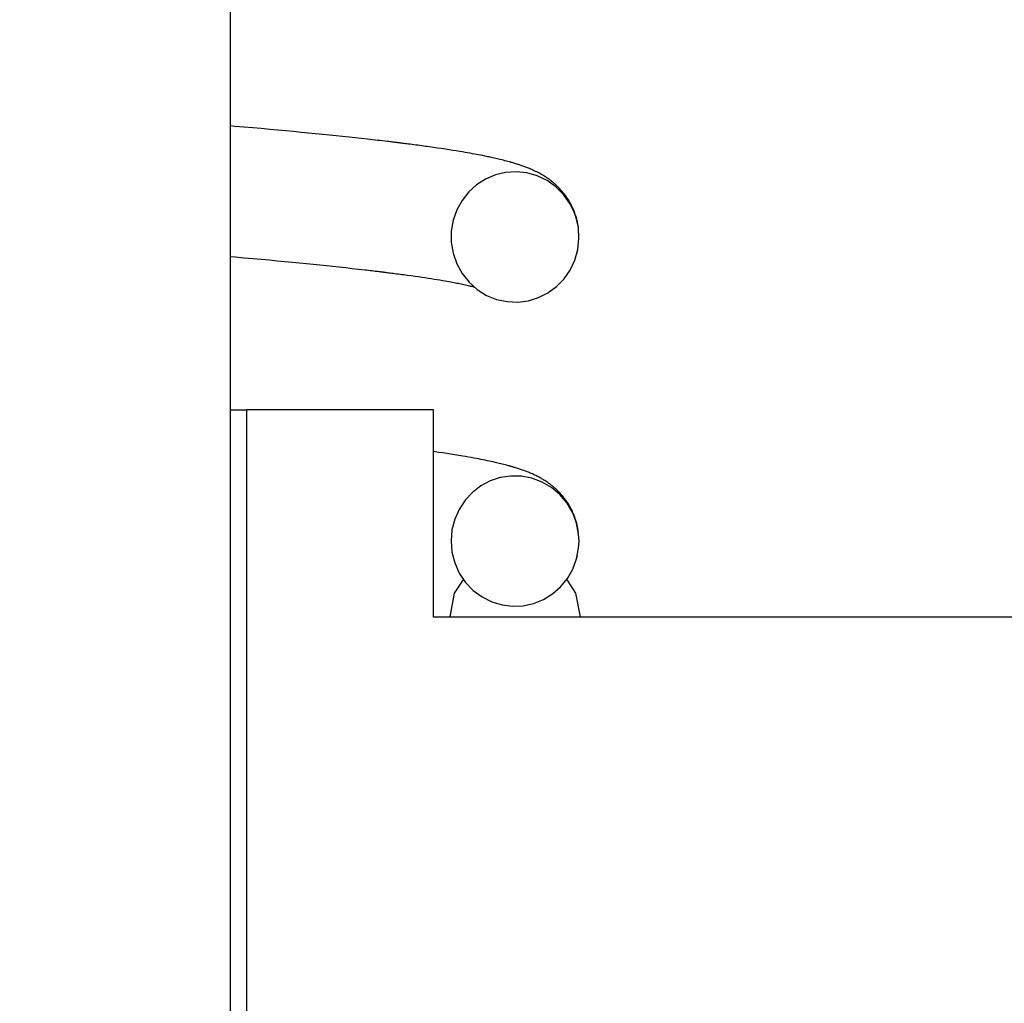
# Model space of a CAD drawing. Extents: x -169 to 2224, y 0 to 2796.
# Tile 272 of 530: x 1603.07 to 1603.675, y 971.956 to 972.56. Entities that reach past the tile are written whole.
import ezdxf

# ---------------------------------------------------------------- set-up
doc = ezdxf.new("R2010")
doc.units = 0
doc.header["$MEASUREMENT"] = 0
doc.header["$PDSIZE"] = 1
doc.layers.get('DEFPOINTS').update_dxf_attribs({"linetype": 'CONTINUOUS'})
doc.layers.add('DIM', color=3, linetype='CONTINUOUS')
doc.layers.add('SPILL-BUCKET', color=1, linetype='CONTINUOUS')
doc.styles.add('SIMPLEX', font='simplex')
doc.dimstyles.new('DIM64', dxfattribs={"dimscale": 64, "dimtxt": 0.09375, "dimasz": 0.09375, "dimexe": 0.0625, "dimexo": 0.0625, "dimgap": 0.046875, "dimtad": 1, "dimdec": 4, "dimzin": 3, "dimdsep": 46, "dimlunit": 4, "dimtxsty": 'SIMPLEX', "dimcen": 0, "dimclrd": 256, "dimclre": 256, "dimclrt": 256, "dimadec": 0, "dimazin": 0, "dimtfac": 1, "dimtdec": 4, "dimtmove": 0, "dimatfit": 3, "dimfxl": 1, "dimfrac": 2, "dimtolj": 1, "dimtzin": 0, "dimarcsym": 0})

# ---------------------------------------------------------------- blocks, each defined once
blk = doc.blocks.new('*D48')
at = {"layer": 'DEFPOINTS', "color": 0, "transparency": 16777216}
for p in [(2031.77254, 978.29596), (1368.54722, 978.01471), (2031.77254, 700.52328)]:
    blk.add_point(p, dxfattribs=at)
at = {"layer": 'DIM', "lineweight": -2, "transparency": 16777216}
for p, q in [((2031.77254, 974.29596), (2031.77254, 696.52328)), ((1368.54722, 974.01471), (1368.54722, 696.52328)), ((1374.54722, 700.52328), (2025.77254, 700.52328))]:
    blk.add_line(p, q, dxfattribs=at)
at = {"layer": 'DIM', "transparency": 16777216}
for points in [[(1374.54722, 701.52328), (1374.54722, 699.52328), (1368.54722, 700.52328)], [(2025.77254, 701.52328), (2025.77254, 699.52328), (2031.77254, 700.52328)]]:
    blk.add_solid(points, dxfattribs=at)
at = {"layer": 'DIM', "transparency": 16777216, "insert": (1700.15988, 708.09471), "char_height": 6, "attachment_point": 5, "style": 'SIMPLEX'}
blk.add_mtext('\\A1;55\'-3 1/4" (F.V. TANK SLAB)', dxfattribs=at)

msp = doc.modelspace()

# ---------------------------------------------------------------- linework, layer by layer
at = {"layer": 'SPILL-BUCKET', "color": 7, "linetype": 'Continuous'}
for p, q in [((1603.19948, 971.7722), (1603.19948, 973.28267)), ((1603.20224, 972.49473), (1603.1995, 972.49497)), ((1603.20775, 972.49425), (1603.20224, 972.49473)), ((1603.21319, 972.49378), (1603.20775, 972.49425)), ((1603.2184, 972.49331), (1603.21319, 972.49378)), ((1603.22356, 972.49285), (1603.2184, 972.49331)), ((1603.22858, 972.49239), (1603.22356, 972.49285)), ((1603.23354, 972.49193), (1603.22858, 972.49239)), ((1603.23828, 972.49148), (1603.23354, 972.49193)), ((1603.24295, 972.49104), (1603.23828, 972.49148)), ((1603.24742, 972.49061), (1603.24295, 972.49104)), ((1603.25182, 972.49018), (1603.24742, 972.49061)), ((1603.2561, 972.48975), (1603.25182, 972.49018)), ((1603.26031, 972.48933), (1603.2561, 972.48975)), ((1603.2644, 972.48891), (1603.26031, 972.48933)), ((1603.26843, 972.48849), (1603.2644, 972.48891)), ((1603.27235, 972.48807), (1603.26843, 972.48849)), ((1603.27621, 972.48766), (1603.27235, 972.48807)), ((1603.27995, 972.48725), (1603.27621, 972.48766)), ((1603.28364, 972.48684), (1603.27995, 972.48725)), ((1603.28525, 972.48666), (1603.28364, 972.48684)), ((1603.28685, 972.48648), (1603.28525, 972.48666)), ((1603.28843, 972.4863), (1603.28685, 972.48648)), ((1603.28999, 972.48612), (1603.28843, 972.4863)), ((1603.29154, 972.48594), (1603.28999, 972.48612)), ((1603.29307, 972.48577), (1603.29154, 972.48594)), ((1603.29455, 972.48559), (1603.29307, 972.48577)), ((1603.29601, 972.48542), (1603.29455, 972.48559)), ((1603.29683, 972.48532), (1603.29601, 972.48542)), ((1603.29765, 972.48522), (1603.29683, 972.48532)), ((1603.29837, 972.48514), (1603.29765, 972.48522)), ((1603.2991, 972.48505), (1603.29837, 972.48514)), ((1603.29973, 972.48497), (1603.2991, 972.48505)), ((1603.30036, 972.48489), (1603.29973, 972.48497)), ((1603.30091, 972.48483), (1603.30036, 972.48489)), ((1603.30145, 972.48476), (1603.30091, 972.48483)), ((1603.30191, 972.48471), (1603.30145, 972.48476)), ((1603.30236, 972.48465), (1603.30191, 972.48471)), ((1603.30273, 972.4846), (1603.30236, 972.48465)), ((1603.3031, 972.48456), (1603.30273, 972.4846)), ((1603.30345, 972.48452), (1603.3031, 972.48456)), ((1603.30379, 972.48447), (1603.30345, 972.48452)), ((1603.3043, 972.48441), (1603.30379, 972.48447)), ((1603.30481, 972.48435), (1603.3043, 972.48441)), ((1603.3055, 972.48426), (1603.30481, 972.48435)), ((1603.30618, 972.48417), (1603.3055, 972.48426)), ((1603.30704, 972.48407), (1603.30618, 972.48417)), ((1603.30789, 972.48396), (1603.30704, 972.48407)), ((1603.30891, 972.48383), (1603.30789, 972.48396)), ((1603.30993, 972.4837), (1603.30891, 972.48383)), ((1603.31111, 972.48354), (1603.30993, 972.4837)), ((1603.31228, 972.48339), (1603.31111, 972.48354)), ((1603.3135, 972.48323), (1603.31228, 972.48339)), ((1603.31472, 972.48307), (1603.3135, 972.48323)), ((1603.3159, 972.48291), (1603.31472, 972.48307)), ((1603.31707, 972.48275), (1603.3159, 972.48291)), ((1603.31822, 972.4826), (1603.31707, 972.48275)), ((1603.31935, 972.48244), (1603.31822, 972.4826)), ((1603.32046, 972.48229), (1603.31935, 972.48244)), ((1603.32155, 972.48214), (1603.32046, 972.48229)), ((1603.32422, 972.48176), (1603.32155, 972.48214)), ((1603.32683, 972.48139), (1603.32422, 972.48176)), ((1603.32926, 972.48103), (1603.32683, 972.48139)), ((1603.33164, 972.48067), (1603.32926, 972.48103)), ((1603.33391, 972.48032), (1603.33164, 972.48067)), ((1603.33614, 972.47997), (1603.33391, 972.48032)), ((1603.33832, 972.47962), (1603.33614, 972.47997)), ((1603.34045, 972.47927), (1603.33832, 972.47962)), ((1603.34208, 972.479), (1603.34045, 972.47927)), ((1603.3437, 972.47872), (1603.34208, 972.479)), ((1603.34526, 972.47845), (1603.3437, 972.47872)), ((1603.34679, 972.47818), (1603.34526, 972.47845)), ((1603.34819, 972.47793), (1603.34679, 972.47818)), ((1603.34956, 972.47768), (1603.34819, 972.47793)), ((1603.3508, 972.47744), (1603.34956, 972.47768)), ((1603.35202, 972.47721), (1603.3508, 972.47744)), ((1603.3533, 972.47697), (1603.35202, 972.47721)), ((1603.35456, 972.47672), (1603.3533, 972.47697)), ((1603.35581, 972.47646), (1603.35456, 972.47672)), ((1603.35705, 972.47621), (1603.35581, 972.47646)), ((1603.35774, 972.47606), (1603.35705, 972.47621)), ((1603.35842, 972.47592), (1603.35774, 972.47606)), ((1603.35919, 972.47576), (1603.35842, 972.47592)), ((1603.35996, 972.47559), (1603.35919, 972.47576)), ((1603.3608, 972.47541), (1603.35996, 972.47559)), ((1603.36163, 972.47522), (1603.3608, 972.47541)), ((1603.36253, 972.47502), (1603.36163, 972.47522)), ((1603.36342, 972.47481), (1603.36253, 972.47502)), ((1603.36428, 972.47461), (1603.36342, 972.47481)), ((1603.36514, 972.47441), (1603.36428, 972.47461)), ((1603.36621, 972.47415), (1603.36514, 972.47441)), ((1603.36726, 972.47388), (1603.36621, 972.47415)), ((1603.36825, 972.47363), (1603.36726, 972.47388)), ((1603.36922, 972.47338), (1603.36825, 972.47363)), ((1603.37008, 972.47315), (1603.36922, 972.47338)), ((1603.37093, 972.47292), (1603.37008, 972.47315)), ((1603.37134, 972.4728), (1603.37093, 972.47292)), ((1603.37176, 972.47268), (1603.37134, 972.4728)), ((1603.37222, 972.47255), (1603.37176, 972.47268)), ((1603.37268, 972.47242), (1603.37222, 972.47255)), ((1603.37322, 972.47226), (1603.37268, 972.47242)), ((1603.37376, 972.4721), (1603.37322, 972.47226)), ((1603.37436, 972.47192), (1603.37376, 972.4721)), ((1603.37496, 972.47173), (1603.37436, 972.47192)), ((1603.37554, 972.47155), (1603.37496, 972.47173)), ((1603.36866, 972.46638), (1603.36231, 972.46487)), ((1603.37517, 972.46681), (1603.36866, 972.46638)), ((1603.38173, 972.46611), (1603.37517, 972.46681)), ((1603.37612, 972.47137), (1603.37554, 972.47155)), ((1603.37664, 972.4712), (1603.37612, 972.47137)), ((1603.37715, 972.47103), (1603.37664, 972.4712)), ((1603.37762, 972.47087), (1603.37715, 972.47103)), ((1603.37809, 972.47072), (1603.37762, 972.47087)), ((1603.37866, 972.47052), (1603.37809, 972.47072)), ((1603.37924, 972.47031), (1603.37866, 972.47052)), ((1603.3798, 972.47011), (1603.37924, 972.47031)), ((1603.38036, 972.46991), (1603.3798, 972.47011)), ((1603.38094, 972.46969), (1603.38036, 972.46991)), ((1603.38152, 972.46947), (1603.38094, 972.46969)), ((1603.3821, 972.46924), (1603.38152, 972.46947)), ((1603.38809, 972.46432), (1603.38173, 972.46611)), ((1603.38269, 972.46901), (1603.3821, 972.46924)), ((1603.38331, 972.46875), (1603.38269, 972.46901)), ((1603.38394, 972.46849), (1603.38331, 972.46875)), ((1603.38468, 972.46817), (1603.38394, 972.46849)), ((1603.38543, 972.46783), (1603.38468, 972.46817)), ((1603.38624, 972.46746), (1603.38543, 972.46783)), ((1603.38705, 972.46707), (1603.38624, 972.46746)), ((1603.38784, 972.46668), (1603.38705, 972.46707)), ((1603.38863, 972.46628), (1603.38784, 972.46668)), ((1603.38937, 972.46588), (1603.38863, 972.46628)), ((1603.39012, 972.46547), (1603.38937, 972.46588)), ((1603.35631, 972.46231), (1603.35082, 972.45881)), ((1603.36231, 972.46487), (1603.35631, 972.46231)), ((1603.39412, 972.46143), (1603.38809, 972.46432)), ((1603.39078, 972.4651), (1603.39012, 972.46547)), ((1603.39145, 972.4647), (1603.39078, 972.4651)), ((1603.39205, 972.46434), (1603.39145, 972.4647)), ((1603.39266, 972.46396), (1603.39205, 972.46434)), ((1603.39306, 972.46371), (1603.39266, 972.46396)), ((1603.39347, 972.46344), (1603.39306, 972.46371)), ((1603.39396, 972.46311), (1603.39347, 972.46344)), ((1603.39445, 972.46278), (1603.39396, 972.46311)), ((1603.39958, 972.45755), (1603.39412, 972.46143)), ((1603.39502, 972.46237), (1603.39445, 972.46278)), ((1603.39559, 972.46196), (1603.39502, 972.46237)), ((1603.39618, 972.46153), (1603.39559, 972.46196)), ((1603.39676, 972.46108), (1603.39618, 972.46153)), ((1603.39727, 972.46068), (1603.39676, 972.46108)), ((1603.39778, 972.46026), (1603.39727, 972.46068)), ((1603.39821, 972.4599), (1603.39778, 972.46026)), ((1603.39865, 972.45952), (1603.39821, 972.4599)), ((1603.39913, 972.4591), (1603.39865, 972.45952)), ((1603.34594, 972.45439), (1603.34186, 972.44923)), ((1603.35082, 972.45881), (1603.34594, 972.45439)), ((1603.39961, 972.45866), (1603.39913, 972.4591)), ((1603.4043, 972.45281), (1603.39958, 972.45755)), ((1603.40018, 972.45813), (1603.39961, 972.45866)), ((1603.40075, 972.45758), (1603.40018, 972.45813)), ((1603.40132, 972.45701), (1603.40075, 972.45758)), ((1603.40189, 972.45642), (1603.40132, 972.45701)), ((1603.40265, 972.45559), (1603.40189, 972.45642)), ((1603.40342, 972.45472), (1603.40265, 972.45559)), ((1603.40411, 972.45389), (1603.40342, 972.45472)), ((1603.40479, 972.45303), (1603.40411, 972.45389)), ((1603.34186, 972.44923), (1603.33863, 972.44336)), ((1603.40816, 972.44736), (1603.4043, 972.45281)), ((1603.40544, 972.45216), (1603.40479, 972.45303)), ((1603.40607, 972.45128), (1603.40544, 972.45216)), ((1603.40668, 972.45039), (1603.40607, 972.45128)), ((1603.40726, 972.44948), (1603.40668, 972.45039)), ((1603.40782, 972.44856), (1603.40726, 972.44948)), ((1603.40836, 972.44761), (1603.40782, 972.44856)), ((1603.4089, 972.44661), (1603.40836, 972.44761)), ((1603.33863, 972.44336), (1603.3364, 972.43705)), ((1603.41021, 972.4434), (1603.40816, 972.44736)), ((1603.40944, 972.44555), (1603.4089, 972.44661)), ((1603.40997, 972.44441), (1603.40944, 972.44555)), ((1603.41049, 972.44321), (1603.40997, 972.44441)), ((1603.41181, 972.43924), (1603.41021, 972.4434)), ((1603.41101, 972.44192), (1603.41049, 972.44321)), ((1603.41149, 972.44057), (1603.41101, 972.44192)), ((1603.3364, 972.43705), (1603.33524, 972.43034)), ((1603.41196, 972.4391), (1603.41149, 972.44057)), ((1603.41335, 972.43256), (1603.41181, 972.43924)), ((1603.41238, 972.43759), (1603.41196, 972.4391)), ((1603.41278, 972.43594), (1603.41238, 972.43759)), ((1603.41311, 972.43426), (1603.41278, 972.43594)), ((1603.33524, 972.43034), (1603.33521, 972.42353)), ((1603.41335, 972.43275), (1603.41311, 972.43426)), ((1603.41375, 972.42571), (1603.41335, 972.43256)), ((1603.33521, 972.42353), (1603.33633, 972.41675)), ((1603.41301, 972.41898), (1603.41375, 972.42571)), ((1603.41117, 972.41245), (1603.41301, 972.41898)), ((1603.41257, 972.41699), (1603.41264, 972.41729)), ((1603.41264, 972.41729), (1603.41279, 972.41794)), ((1603.1995, 972.41473), (1603.2024, 972.41448)), ((1603.2024, 972.41448), (1603.20784, 972.414)), ((1603.20784, 972.414), (1603.2132, 972.41352)), ((1603.2132, 972.41352), (1603.21832, 972.41305)), ((1603.21832, 972.41305), (1603.22337, 972.41259)), ((1603.22337, 972.41259), (1603.22818, 972.41214)), ((1603.22818, 972.41214), (1603.23292, 972.41169)), ((1603.23292, 972.41169), (1603.23743, 972.41126)), ((1603.23743, 972.41126), (1603.24187, 972.41083)), ((1603.33633, 972.41675), (1603.33856, 972.41024)), ((1603.40833, 972.40643), (1603.41117, 972.41245)), ((1603.4125, 972.41671), (1603.41257, 972.41699)), ((1603.24187, 972.41083), (1603.24615, 972.41041)), ((1603.24615, 972.41041), (1603.25037, 972.40999)), ((1603.25037, 972.40999), (1603.25447, 972.40957)), ((1603.25447, 972.40957), (1603.2585, 972.40915)), ((1603.2585, 972.40915), (1603.26241, 972.40874)), ((1603.26241, 972.40874), (1603.26625, 972.40833)), ((1603.26625, 972.40833), (1603.27034, 972.40789)), ((1603.27034, 972.40789), (1603.27434, 972.40745)), ((1603.27434, 972.40745), (1603.2782, 972.40701)), ((1603.2782, 972.40701), (1603.28199, 972.40658)), ((1603.28199, 972.40658), (1603.28315, 972.40644)), ((1603.28315, 972.40644), (1603.28431, 972.40631)), ((1603.28431, 972.40631), (1603.28542, 972.40618)), ((1603.28542, 972.40618), (1603.28652, 972.40605)), ((1603.28652, 972.40605), (1603.28749, 972.40593)), ((1603.28749, 972.40593), (1603.28846, 972.40582)), ((1603.28846, 972.40582), (1603.28929, 972.40572)), ((1603.28929, 972.40572), (1603.29012, 972.40562)), ((1603.29012, 972.40562), (1603.29082, 972.40553)), ((1603.29082, 972.40553), (1603.29152, 972.40545)), ((1603.29152, 972.40545), (1603.29199, 972.40539)), ((1603.29199, 972.40539), (1603.29247, 972.40533)), ((1603.29247, 972.40533), (1603.29287, 972.40528)), ((1603.29287, 972.40528), (1603.29325, 972.40523)), ((1603.29325, 972.40523), (1603.29358, 972.40519)), ((1603.29358, 972.40519), (1603.2939, 972.40515)), ((1603.2939, 972.40515), (1603.29436, 972.4051)), ((1603.29436, 972.4051), (1603.29481, 972.40504)), ((1603.29481, 972.40504), (1603.29544, 972.40496)), ((1603.33856, 972.41024), (1603.34187, 972.40424)), ((1603.40453, 972.40096), (1603.40833, 972.40643)), ((1603.29544, 972.40496), (1603.29607, 972.40488)), ((1603.29607, 972.40488), (1603.29688, 972.40478)), ((1603.29688, 972.40478), (1603.29768, 972.40468)), ((1603.29768, 972.40468), (1603.29859, 972.40456)), ((1603.29859, 972.40456), (1603.29949, 972.40445)), ((1603.29949, 972.40445), (1603.30054, 972.40431)), ((1603.30054, 972.40431), (1603.30159, 972.40418)), ((1603.30159, 972.40418), (1603.30271, 972.40403)), ((1603.30271, 972.40403), (1603.30382, 972.40388)), ((1603.30382, 972.40388), (1603.30491, 972.40374)), ((1603.30491, 972.40374), (1603.30598, 972.4036)), ((1603.30598, 972.4036), (1603.30703, 972.40345)), ((1603.30703, 972.40345), (1603.30807, 972.40331)), ((1603.30807, 972.40331), (1603.31046, 972.40298)), ((1603.31046, 972.40298), (1603.31279, 972.40266)), ((1603.31279, 972.40266), (1603.31497, 972.40234)), ((1603.31497, 972.40234), (1603.31711, 972.40203)), ((1603.31711, 972.40203), (1603.3191, 972.40173)), ((1603.3191, 972.40173), (1603.32104, 972.40144)), ((1603.32104, 972.40144), (1603.32291, 972.40115)), ((1603.32291, 972.40115), (1603.32473, 972.40086)), ((1603.32473, 972.40086), (1603.3265, 972.40057)), ((1603.3265, 972.40057), (1603.32822, 972.40029)), ((1603.32822, 972.40029), (1603.32988, 972.40001)), ((1603.32988, 972.40001), (1603.3315, 972.39973)), ((1603.3315, 972.39973), (1603.33269, 972.39952)), ((1603.33269, 972.39952), (1603.33385, 972.39931)), ((1603.33385, 972.39931), (1603.3349, 972.39912)), ((1603.3349, 972.39912), (1603.33592, 972.39894)), ((1603.34187, 972.40424), (1603.34614, 972.39888)), ((1603.39994, 972.39626), (1603.40453, 972.40096)), ((1603.33592, 972.39894), (1603.33683, 972.39876)), ((1603.33683, 972.39876), (1603.33773, 972.39859)), ((1603.33773, 972.39859), (1603.3386, 972.39842)), ((1603.3386, 972.39842), (1603.33946, 972.39825)), ((1603.33946, 972.39825), (1603.34035, 972.39807)), ((1603.34035, 972.39807), (1603.34122, 972.3979)), ((1603.34122, 972.3979), (1603.34213, 972.39771)), ((1603.34213, 972.39771), (1603.34302, 972.39752)), ((1603.34302, 972.39752), (1603.34391, 972.39733)), ((1603.34391, 972.39733), (1603.34477, 972.39713)), ((1603.34477, 972.39713), (1603.3456, 972.39695)), ((1603.3456, 972.39695), (1603.3464, 972.39676)), ((1603.34614, 972.39888), (1603.3512, 972.3944)), ((1603.3464, 972.39676), (1603.34711, 972.39659)), ((1603.34711, 972.39659), (1603.34779, 972.39642)), ((1603.34779, 972.39642), (1603.34838, 972.39627)), ((1603.34838, 972.39627), (1603.34894, 972.39613)), ((1603.34894, 972.39613), (1603.34912, 972.39609)), ((1603.3512, 972.3944), (1603.35694, 972.39084)), ((1603.39465, 972.39239), (1603.39994, 972.39626)), ((1603.35694, 972.39084), (1603.3631, 972.38837)), ((1603.3631, 972.38837), (1603.36959, 972.38698)), ((1603.36959, 972.38698), (1603.37612, 972.38672)), ((1603.37612, 972.38672), (1603.38261, 972.38755)), ((1603.38261, 972.38755), (1603.38883, 972.38947)), ((1603.38883, 972.38947), (1603.39465, 972.39239)), ((1603.32756, 972.29434), (1603.32441, 972.2948)), ((1603.33006, 972.29397), (1603.32756, 972.29434)), ((1603.33252, 972.2936), (1603.33006, 972.29397)), ((1603.33499, 972.29321), (1603.33252, 972.2936)), ((1603.33742, 972.29283), (1603.33499, 972.29321)), ((1603.33989, 972.29243), (1603.33742, 972.29283)), ((1603.3423, 972.29203), (1603.33989, 972.29243)), ((1603.34406, 972.29173), (1603.3423, 972.29203)), ((1603.34578, 972.29142), (1603.34406, 972.29173)), ((1603.34742, 972.29113), (1603.34578, 972.29142)), ((1603.34903, 972.29084), (1603.34742, 972.29113)), ((1603.35055, 972.29056), (1603.34903, 972.29084)), ((1603.35204, 972.29027), (1603.35055, 972.29056)), ((1603.35343, 972.29), (1603.35204, 972.29027)), ((1603.3548, 972.28973), (1603.35343, 972.29)), ((1603.35605, 972.28948), (1603.3548, 972.28973)), ((1603.35729, 972.28923), (1603.35605, 972.28948)), ((1603.35853, 972.28896), (1603.35729, 972.28923)), ((1603.35976, 972.2887), (1603.35853, 972.28896)), ((1603.36104, 972.28842), (1603.35976, 972.2887)), ((1603.3623, 972.28814), (1603.36104, 972.28842)), ((1603.3631, 972.28795), (1603.3623, 972.28814)), ((1603.3639, 972.28777), (1603.3631, 972.28795)), ((1603.36476, 972.28756), (1603.3639, 972.28777)), ((1603.36562, 972.28736), (1603.36476, 972.28756)), ((1603.36654, 972.28713), (1603.36562, 972.28736)), ((1603.36745, 972.2869), (1603.36654, 972.28713)), ((1603.36841, 972.28666), (1603.36745, 972.2869)), ((1603.36935, 972.28641), (1603.36841, 972.28666)), ((1603.36984, 972.28628), (1603.36935, 972.28641)), ((1603.37032, 972.28615), (1603.36984, 972.28628)), ((1603.37075, 972.28603), (1603.37032, 972.28615)), ((1603.37118, 972.28591), (1603.37075, 972.28603)), ((1603.37155, 972.2858), (1603.37118, 972.28591)), ((1603.37193, 972.2857), (1603.37155, 972.2858)), ((1603.37226, 972.2856), (1603.37193, 972.2857)), ((1603.3726, 972.28551), (1603.37226, 972.2856)), ((1603.373, 972.28539), (1603.3726, 972.28551)), ((1603.3734, 972.28527), (1603.373, 972.28539)), ((1603.37387, 972.28513), (1603.3734, 972.28527)), ((1603.37435, 972.28499), (1603.37387, 972.28513)), ((1603.37489, 972.28482), (1603.37435, 972.28499)), ((1603.37544, 972.28465), (1603.37489, 972.28482)), ((1603.37605, 972.28446), (1603.37544, 972.28465)), ((1603.37666, 972.28426), (1603.37605, 972.28446)), ((1603.37728, 972.28405), (1603.37666, 972.28426)), ((1603.37791, 972.28384), (1603.37728, 972.28405)), ((1603.36534, 972.2788), (1603.35916, 972.27674)), ((1603.3718, 972.27979), (1603.36534, 972.2788)), ((1603.37834, 972.27968), (1603.3718, 972.27979)), ((1603.37894, 972.28349), (1603.37791, 972.28384)), ((1603.38485, 972.27844), (1603.37834, 972.27968)), ((1603.37997, 972.28312), (1603.37894, 972.28349)), ((1603.3809, 972.28277), (1603.37997, 972.28312)), ((1603.38183, 972.28241), (1603.3809, 972.28277)), ((1603.38267, 972.28208), (1603.38183, 972.28241)), ((1603.38352, 972.28173), (1603.38267, 972.28208)), ((1603.38429, 972.2814), (1603.38352, 972.28173)), ((1603.38506, 972.28106), (1603.38429, 972.2814)), ((1603.39107, 972.27612), (1603.38485, 972.27844)), ((1603.38578, 972.28074), (1603.38506, 972.28106)), ((1603.38651, 972.2804), (1603.38578, 972.28074)), ((1603.38717, 972.28008), (1603.38651, 972.2804)), ((1603.38783, 972.27975), (1603.38717, 972.28008)), ((1603.3885, 972.27941), (1603.38783, 972.27975)), ((1603.38918, 972.27905), (1603.3885, 972.27941)), ((1603.38995, 972.27863), (1603.38918, 972.27905)), ((1603.39073, 972.27819), (1603.38995, 972.27863)), ((1603.3912, 972.27792), (1603.39073, 972.27819)), ((1603.39168, 972.27763), (1603.3912, 972.27792)), ((1603.35341, 972.27369), (1603.34821, 972.26969)), ((1603.35916, 972.27674), (1603.35341, 972.27369)), ((1603.39689, 972.2727), (1603.39107, 972.27612)), ((1603.39222, 972.2773), (1603.39168, 972.27763)), ((1603.39277, 972.27696), (1603.39222, 972.2773)), ((1603.39339, 972.27656), (1603.39277, 972.27696)), ((1603.39402, 972.27614), (1603.39339, 972.27656)), ((1603.39464, 972.27572), (1603.39402, 972.27614)), ((1603.39525, 972.27528), (1603.39464, 972.27572)), ((1603.39576, 972.27491), (1603.39525, 972.27528)), ((1603.39627, 972.27453), (1603.39576, 972.27491)), ((1603.39666, 972.27422), (1603.39627, 972.27453)), ((1603.39707, 972.2739), (1603.39666, 972.27422)), ((1603.40205, 972.26834), (1603.39689, 972.2727)), ((1603.39737, 972.27366), (1603.39707, 972.2739)), ((1603.39769, 972.2734), (1603.39737, 972.27366)), ((1603.3981, 972.27306), (1603.39769, 972.2734)), ((1603.39853, 972.2727), (1603.3981, 972.27306)), ((1603.39907, 972.27221), (1603.39853, 972.2727)), ((1603.39962, 972.27172), (1603.39907, 972.27221)), ((1603.34821, 972.26969), (1603.34374, 972.26489)), ((1603.40028, 972.2711), (1603.39962, 972.27172)), ((1603.40093, 972.27047), (1603.40028, 972.2711)), ((1603.40156, 972.26983), (1603.40093, 972.27047)), ((1603.40218, 972.26918), (1603.40156, 972.26983)), ((1603.40643, 972.26311), (1603.40205, 972.26834)), ((1603.4028, 972.26849), (1603.40218, 972.26918)), ((1603.40343, 972.26777), (1603.4028, 972.26849)), ((1603.40397, 972.26712), (1603.40343, 972.26777)), ((1603.40451, 972.26645), (1603.40397, 972.26712)), ((1603.40505, 972.26575), (1603.40451, 972.26645)), ((1603.34374, 972.26489), (1603.34007, 972.25932)), ((1603.40558, 972.26504), (1603.40505, 972.26575)), ((1603.40613, 972.26426), (1603.40558, 972.26504)), ((1603.40666, 972.26348), (1603.40613, 972.26426)), ((1603.40986, 972.25722), (1603.40643, 972.26311)), ((1603.40721, 972.26263), (1603.40666, 972.26348)), ((1603.40773, 972.26177), (1603.40721, 972.26263)), ((1603.40826, 972.26085), (1603.40773, 972.26177)), ((1603.40878, 972.25991), (1603.40826, 972.26085)), ((1603.40925, 972.259), (1603.40878, 972.25991)), ((1603.34007, 972.25932), (1603.33735, 972.25323)), ((1603.40971, 972.25805), (1603.40925, 972.259)), ((1603.41006, 972.25727), (1603.40971, 972.25805)), ((1603.41225, 972.25083), (1603.40986, 972.25722)), ((1603.41041, 972.25646), (1603.41006, 972.25727)), ((1603.41072, 972.25571), (1603.41041, 972.25646)), ((1603.41103, 972.25492), (1603.41072, 972.25571)), ((1603.41137, 972.25398), (1603.41103, 972.25492)), ((1603.41169, 972.25302), (1603.41137, 972.25398)), ((1603.33735, 972.25323), (1603.33566, 972.24666)), ((1603.41207, 972.2518), (1603.41169, 972.25302)), ((1603.41241, 972.25056), (1603.41207, 972.2518)), ((1603.41354, 972.24413), (1603.41225, 972.25083)), ((1603.41276, 972.24907), (1603.41241, 972.25056)), ((1603.41307, 972.24757), (1603.41276, 972.24907)), ((1603.33566, 972.24666), (1603.33508, 972.2399)), ((1603.41331, 972.24606), (1603.41307, 972.24757)), ((1603.4135, 972.24455), (1603.41331, 972.24606)), ((1603.41354, 972.24418), (1603.4135, 972.24455)), ((1603.41377, 972.23981), (1603.41354, 972.24413)), ((1603.33508, 972.2399), (1603.33564, 972.23306)), ((1603.41354, 972.23549), (1603.41377, 972.23981)), ((1603.33564, 972.23306), (1603.33734, 972.22641)), ((1603.41226, 972.22886), (1603.41354, 972.23549)), ((1603.41241, 972.2294), (1603.41247, 972.22965)), ((1603.41247, 972.22965), (1603.41275, 972.23088)), ((1603.33734, 972.22641), (1603.34014, 972.22014)), ((1603.40991, 972.22253), (1603.41226, 972.22886)), ((1603.41234, 972.22917), (1603.41241, 972.2294)), ((1603.34014, 972.22014), (1603.34397, 972.21443)), ((1603.40661, 972.21678), (1603.40991, 972.22253)), ((1603.33726, 972.20788), (1603.34284, 972.21638)), ((1603.34397, 972.21443), (1603.34865, 972.20953)), ((1603.39747, 972.20735), (1603.4024, 972.21165)), ((1603.4024, 972.21165), (1603.40661, 972.21678)), ((1603.40601, 972.21638), (1603.41159, 972.20788)), ((1603.33445, 972.19316), (1603.33726, 972.20788)), ((1603.34865, 972.20953), (1603.35411, 972.20548)), ((1603.35411, 972.20548), (1603.36007, 972.2025)), ((1603.3919, 972.20392), (1603.39747, 972.20735)), ((1603.41159, 972.20788), (1603.4144, 972.19316)), ((1603.36007, 972.2025), (1603.36645, 972.20057)), ((1603.36645, 972.20057), (1603.37295, 972.19977)), ((1603.37295, 972.19977), (1603.3795, 972.20008)), ((1603.3795, 972.20008), (1603.38586, 972.20148)), ((1603.38586, 972.20148), (1603.3919, 972.20392))]:
    msp.add_line(p, q, dxfattribs=at)
at = {"layer": 'SPILL-BUCKET', "color": 1, "linetype": 'Continuous'}
for p, q in [((1603.19948, 972.32057), (1603.20696, 972.32057)), ((1603.20696, 972.32057), (1603.20947, 972.32057)), ((1603.20947, 971.87588), (1603.20947, 972.32057)), ((1603.32439, 972.32057), (1603.20947, 972.32057)), ((1603.32439, 972.19297), (1603.32439, 972.32057)), ((1603.84404, 972.19297), (1603.32439, 972.19297))]:
    msp.add_line(p, q, dxfattribs=at)

# ---------------------------------------------------------------- dimensions: what is measured, and where the dimension line sits
at = {"layer": 'DIM'}
dim = msp.add_linear_dim(base=(2031.77254, 700.52328), p1=(1368.54722, 978.01471), p2=(2031.77254, 978.29596), angle=0, text='<> (F.V. TANK SLAB)', dimstyle='DIM64', dxfattribs=at)
dim.commit()
dim.dimension.update_dxf_attribs({"geometry": '*D48', "text_midpoint": (1700.15988, 708.09471)})

doc.saveas('drawing.dxf')
